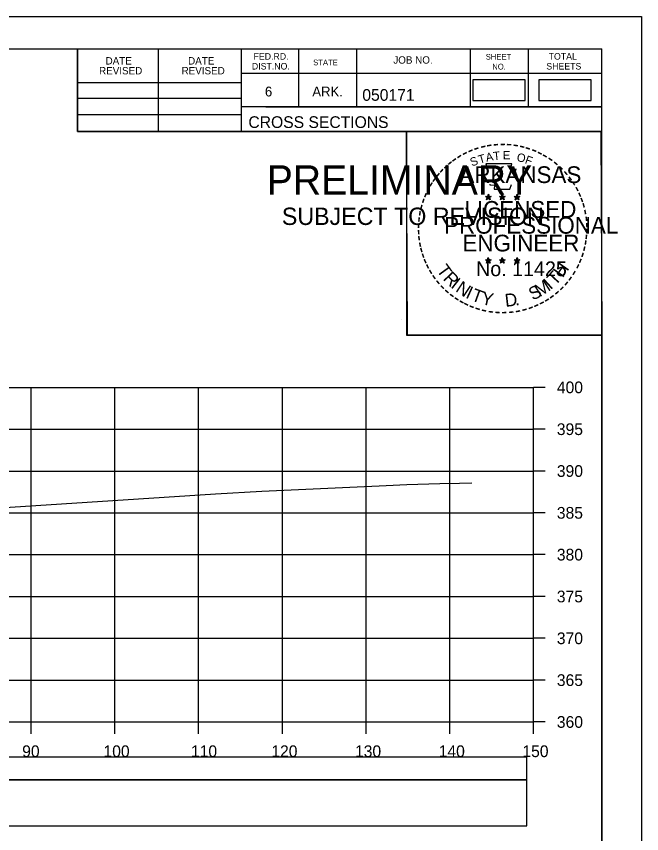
# Model space of a CAD drawing. Extents: x -37291014 to -37290680, y -936053 to -933067.
# Drawn here: x -37290754.9 to -37290680.2, y -934657.6 to -934559.9 of the extents above; entities that cross this region are included whole.
import ezdxf

# ---------------------------------------------------------------- set-up
doc = ezdxf.new("R2010")
doc.units = 0
for name, color, linetype in [('Default', 7, 'Continuous'), ('R_Axis', 7, 'Continuous'), ('R_Axis Annot', 7, 'Continuous'), ('R_Border', 7, 'Continuous'), ('R_Border PE', 7, 'Continuous'), ('R_Border Prem', 7, 'Continuous'), ('R_Exist Surface', 7, 'Continuous'), ('R_Grid', 7, 'Continuous'), ('R_No Plot', 7, 'Continuous')]:
    doc.layers.add(name, color=color, linetype=linetype)

msp = doc.modelspace()

# ---------------------------------------------------------------- linework, layer by layer
at = {"layer": 'Default'}
for points in [[(-37290700.348, -934570.006), (-37290694.098, -934570.006), (-37290694.098, -934567.531), (-37290700.348, -934567.531)], [(-37290692.457, -934570.014), (-37290686.207, -934570.014), (-37290686.207, -934567.538), (-37290692.457, -934567.538)], [(-37290992.311, -934651.202), (-37290693.892, -934651.202), (-37290693.892, -934648.496), (-37290992.311, -934648.496)], [(-37290992.311, -934656.724), (-37290693.892, -934656.724), (-37290693.892, -934651.202), (-37290992.311, -934651.202)]]:
    msp.add_lwpolyline(points, close=True, dxfattribs=at)
at = {"layer": 'R_Axis'}
for p, q in [((-37290693.102, -934644.296), (-37290693.102, -934604.296)), ((-37290691.702, -934604.296), (-37290693.102, -934604.296)), ((-37290691.702, -934609.296), (-37290693.102, -934609.296)), ((-37290691.702, -934614.296), (-37290693.102, -934614.296)), ((-37290691.702, -934619.296), (-37290693.102, -934619.296)), ((-37290691.702, -934624.296), (-37290693.102, -934624.296)), ((-37290691.702, -934629.296), (-37290693.102, -934629.296)), ((-37290691.702, -934634.296), (-37290693.102, -934634.296)), ((-37290691.702, -934639.296), (-37290693.102, -934639.296)), ((-37290993.102, -934644.296), (-37290693.102, -934644.296)), ((-37290753.102, -934645.696), (-37290753.102, -934644.296)), ((-37290743.102, -934645.696), (-37290743.102, -934644.296)), ((-37290733.102, -934645.696), (-37290733.102, -934644.296)), ((-37290723.102, -934645.696), (-37290723.102, -934644.296)), ((-37290713.102, -934645.696), (-37290713.102, -934644.296)), ((-37290703.102, -934645.696), (-37290703.102, -934644.296)), ((-37290693.102, -934645.696), (-37290693.102, -934644.296)), ((-37290691.702, -934644.296), (-37290693.102, -934644.296))]:
    msp.add_line(p, q, dxfattribs=at)
at = {"layer": 'R_Border'}
for p, q in [((-37291001.102, -934563.836), (-37290684.921, -934563.836)), ((-37290747.562, -934573.716), (-37290747.562, -934563.836)), ((-37290737.881, -934573.716), (-37290737.881, -934563.836)), ((-37290728.021, -934563.836), (-37290728.021, -934573.716)), ((-37290721.181, -934563.836), (-37290721.181, -934570.776)), ((-37290714.241, -934563.836), (-37290714.241, -934570.776)), ((-37290700.661, -934563.836), (-37290700.661, -934570.776)), ((-37290693.721, -934563.836), (-37290693.721, -934570.776)), ((-37290684.921, -934769.296), (-37290684.921, -934563.836)), ((-37290684.921, -934566.776), (-37290728.021, -934566.776)), ((-37290684.921, -934566.756), (-37290684.921, -934566.756)), ((-37290747.562, -934567.856), (-37290728.021, -934567.856)), ((-37290747.562, -934569.716), (-37290728.021, -934569.716)), ((-37290684.921, -934570.776), (-37290728.021, -934570.776)), ((-37290725.061, -934570.776), (-37290684.921, -934570.776)), ((-37290747.562, -934571.656), (-37290728.021, -934571.656)), ((-37290684.921, -934573.716), (-37290747.562, -934573.716))]:
    msp.add_line(p, q, dxfattribs=at)
at = {"layer": 'R_Border PE'}
for p, q in [((-37290698.837, -934581.46), (-37290698.488, -934581.571)), ((-37290698.837, -934581.46), (-37290698.584, -934581.505)), ((-37290698.837, -934581.46), (-37290698.6, -934581.582)), ((-37290698.704, -934581.868), (-37290698.488, -934581.571)), ((-37290698.704, -934581.868), (-37290698.578, -934581.624)), ((-37290698.704, -934581.868), (-37290698.49, -934581.651)), ((-37290698.488, -934581.206), (-37290698.529, -934581.458)), ((-37290698.275, -934581.868), (-37290698.49, -934581.654)), ((-37290698.488, -934581.571), (-37290698.488, -934581.206)), ((-37290698.488, -934581.206), (-37290698.439, -934581.456)), ((-37290698.141, -934581.46), (-37290698.488, -934581.571)), ((-37290698.275, -934581.868), (-37290698.488, -934581.571)), ((-37290698.141, -934581.46), (-37290698.427, -934581.509)), ((-37290698.275, -934581.868), (-37290698.412, -934581.577)), ((-37290698.141, -934581.46), (-37290698.345, -934581.562)), ((-37290697.167, -934581.46), (-37290696.818, -934581.571)), ((-37290697.167, -934581.46), (-37290696.914, -934581.505)), ((-37290697.167, -934581.46), (-37290696.93, -934581.582)), ((-37290697.034, -934581.868), (-37290696.818, -934581.571)), ((-37290697.034, -934581.868), (-37290696.908, -934581.624)), ((-37290697.034, -934581.868), (-37290696.82, -934581.651)), ((-37290696.818, -934581.206), (-37290696.859, -934581.458)), ((-37290696.605, -934581.868), (-37290696.82, -934581.654)), ((-37290696.818, -934581.571), (-37290696.818, -934581.206)), ((-37290696.818, -934581.206), (-37290696.769, -934581.456)), ((-37290696.471, -934581.46), (-37290696.818, -934581.571)), ((-37290696.605, -934581.868), (-37290696.818, -934581.571)), ((-37290696.471, -934581.46), (-37290696.757, -934581.509)), ((-37290696.605, -934581.868), (-37290696.742, -934581.577)), ((-37290696.471, -934581.46), (-37290696.675, -934581.562)), ((-37290695.403, -934581.472), (-37290695.054, -934581.583)), ((-37290695.403, -934581.472), (-37290695.15, -934581.517)), ((-37290695.403, -934581.472), (-37290695.166, -934581.594)), ((-37290695.27, -934581.88), (-37290695.054, -934581.583)), ((-37290695.27, -934581.88), (-37290695.144, -934581.636)), ((-37290695.27, -934581.88), (-37290695.056, -934581.663)), ((-37290695.054, -934581.218), (-37290695.095, -934581.47)), ((-37290694.841, -934581.88), (-37290695.056, -934581.666)), ((-37290695.054, -934581.583), (-37290695.054, -934581.218)), ((-37290695.054, -934581.218), (-37290695.005, -934581.468)), ((-37290694.707, -934581.472), (-37290695.054, -934581.583)), ((-37290694.841, -934581.88), (-37290695.054, -934581.583)), ((-37290694.707, -934581.472), (-37290694.993, -934581.521)), ((-37290694.841, -934581.88), (-37290694.978, -934581.589)), ((-37290694.707, -934581.472), (-37290694.911, -934581.574)), ((-37290698.492, -934588.779), (-37290698.533, -934589.031)), ((-37290698.492, -934589.144), (-37290698.492, -934588.779)), ((-37290698.492, -934588.779), (-37290698.443, -934589.029)), ((-37290696.823, -934588.779), (-37290696.864, -934589.031)), ((-37290696.823, -934589.144), (-37290696.823, -934588.779)), ((-37290696.823, -934588.779), (-37290696.774, -934589.029)), ((-37290695.056, -934588.789), (-37290695.097, -934589.041)), ((-37290695.056, -934589.154), (-37290695.056, -934588.789)), ((-37290695.056, -934588.789), (-37290695.007, -934589.039)), ((-37290698.841, -934589.033), (-37290698.492, -934589.144)), ((-37290698.841, -934589.033), (-37290698.588, -934589.078)), ((-37290698.841, -934589.033), (-37290698.604, -934589.155)), ((-37290698.708, -934589.441), (-37290698.492, -934589.144)), ((-37290698.708, -934589.441), (-37290698.582, -934589.197)), ((-37290698.708, -934589.441), (-37290698.494, -934589.224)), ((-37290698.279, -934589.441), (-37290698.494, -934589.227)), ((-37290698.145, -934589.033), (-37290698.492, -934589.144)), ((-37290698.279, -934589.441), (-37290698.492, -934589.144)), ((-37290698.145, -934589.033), (-37290698.431, -934589.082)), ((-37290698.279, -934589.441), (-37290698.416, -934589.15)), ((-37290698.145, -934589.033), (-37290698.349, -934589.135)), ((-37290697.172, -934589.033), (-37290696.823, -934589.144)), ((-37290697.172, -934589.033), (-37290696.919, -934589.078)), ((-37290697.172, -934589.033), (-37290696.935, -934589.155)), ((-37290697.039, -934589.441), (-37290696.823, -934589.144)), ((-37290697.039, -934589.441), (-37290696.913, -934589.197)), ((-37290697.039, -934589.441), (-37290696.825, -934589.224)), ((-37290696.61, -934589.441), (-37290696.825, -934589.227)), ((-37290696.476, -934589.033), (-37290696.823, -934589.144)), ((-37290696.61, -934589.441), (-37290696.823, -934589.144)), ((-37290696.476, -934589.033), (-37290696.762, -934589.082)), ((-37290696.61, -934589.441), (-37290696.747, -934589.15)), ((-37290696.476, -934589.033), (-37290696.68, -934589.135)), ((-37290695.405, -934589.043), (-37290695.056, -934589.154)), ((-37290695.405, -934589.043), (-37290695.152, -934589.088)), ((-37290695.405, -934589.043), (-37290695.168, -934589.165)), ((-37290695.272, -934589.451), (-37290695.056, -934589.154)), ((-37290695.272, -934589.451), (-37290695.146, -934589.207)), ((-37290695.272, -934589.451), (-37290695.058, -934589.234)), ((-37290694.843, -934589.451), (-37290695.058, -934589.237)), ((-37290694.709, -934589.043), (-37290695.056, -934589.154)), ((-37290694.843, -934589.451), (-37290695.056, -934589.154)), ((-37290694.709, -934589.043), (-37290694.995, -934589.092)), ((-37290694.843, -934589.451), (-37290694.98, -934589.16)), ((-37290694.709, -934589.043), (-37290694.913, -934589.145))]:
    msp.add_line(p, q, dxfattribs=at)
for points in [[(-37290698.796, -934577.582), (-37290698.527, -934578.409)], [(-37290695.285, -934578.504), (-37290695.143, -934578.22), (-37290695.828, -934578.244), (-37290695.68, -934577.582), (-37290698.796, -934577.582)], [(-37290698.304, -934580.005), (-37290698.304, -934580.092), (-37290697.741, -934580.111), (-37290697.795, -934580.584), (-37290695.925, -934580.584), (-37290695.724, -934580.048)], [(-37290698.488, -934581.206), (-37290698.275, -934581.868), (-37290698.837, -934581.46), (-37290698.141, -934581.46), (-37290698.704, -934581.868), (-37290698.488, -934581.206)], [(-37290696.818, -934581.206), (-37290696.605, -934581.868), (-37290697.167, -934581.46), (-37290696.471, -934581.46), (-37290697.034, -934581.868), (-37290696.818, -934581.206)], [(-37290695.054, -934581.218), (-37290694.841, -934581.88), (-37290695.403, -934581.472), (-37290694.707, -934581.472), (-37290695.27, -934581.88), (-37290695.054, -934581.218)], [(-37290698.492, -934588.779), (-37290698.279, -934589.441), (-37290698.841, -934589.033), (-37290698.145, -934589.033), (-37290698.708, -934589.441), (-37290698.492, -934588.779)], [(-37290696.823, -934588.779), (-37290696.61, -934589.441), (-37290697.172, -934589.033), (-37290696.476, -934589.033), (-37290697.039, -934589.441), (-37290696.823, -934588.779)], [(-37290695.056, -934588.789), (-37290694.843, -934589.451), (-37290695.405, -934589.043), (-37290694.709, -934589.043), (-37290695.272, -934589.451), (-37290695.056, -934588.789)]]:
    msp.add_lwpolyline(points, dxfattribs=at)
for centre, radius in [((-37290698.489, -934581.572), 0.172), ((-37290698.489, -934581.572), 0.145), ((-37290698.489, -934581.572), 0.116), ((-37290698.489, -934581.572), 0.0991), ((-37290698.489, -934581.572), 0.0747), ((-37290698.489, -934581.572), 0.0495), ((-37290698.489, -934581.572), 0.0296), ((-37290696.819, -934581.572), 0.172), ((-37290696.819, -934581.572), 0.145), ((-37290696.819, -934581.572), 0.116), ((-37290696.819, -934581.572), 0.0991), ((-37290696.819, -934581.572), 0.0747), ((-37290696.819, -934581.572), 0.0495), ((-37290696.819, -934581.572), 0.0296), ((-37290695.055, -934581.584), 0.172), ((-37290695.055, -934581.584), 0.145), ((-37290695.055, -934581.584), 0.116), ((-37290695.055, -934581.584), 0.0991), ((-37290695.055, -934581.584), 0.0747), ((-37290695.055, -934581.584), 0.0495), ((-37290695.055, -934581.584), 0.0296), ((-37290698.493, -934589.145), 0.172), ((-37290698.493, -934589.145), 0.145), ((-37290698.493, -934589.145), 0.116), ((-37290698.493, -934589.145), 0.0991), ((-37290698.493, -934589.145), 0.0747), ((-37290698.493, -934589.145), 0.0495), ((-37290698.493, -934589.145), 0.0296), ((-37290696.824, -934589.145), 0.172), ((-37290696.824, -934589.145), 0.145), ((-37290696.824, -934589.145), 0.116), ((-37290696.824, -934589.145), 0.0991), ((-37290696.824, -934589.145), 0.0747), ((-37290696.824, -934589.145), 0.0495), ((-37290696.824, -934589.145), 0.0296), ((-37290695.057, -934589.155), 0.172), ((-37290695.057, -934589.155), 0.145), ((-37290695.057, -934589.155), 0.116), ((-37290695.057, -934589.155), 0.0991), ((-37290695.057, -934589.155), 0.0747), ((-37290695.057, -934589.155), 0.0495), ((-37290695.057, -934589.155), 0.0296)]:
    msp.add_circle(centre, radius, dxfattribs=at)
at = {"layer": 'R_Exist Surface'}
msp.add_lwpolyline([(-37290758.733, -934618.833), (-37290731.105, -934617.014), (-37290725.566, -934616.725), (-37290711.521, -934616.061), (-37290710.713, -934616.019), (-37290708.218, -934615.904), (-37290704.288, -934615.792), (-37290701.924, -934615.73), (-37290700.46, -934615.691)], dxfattribs=at)
at = {"layer": 'R_Grid'}
for p, q in [((-37290993.102, -934604.296), (-37290693.102, -934604.296)), ((-37290753.102, -934644.296), (-37290753.102, -934604.296)), ((-37290743.102, -934644.296), (-37290743.102, -934604.296)), ((-37290733.102, -934644.296), (-37290733.102, -934604.296)), ((-37290723.102, -934644.296), (-37290723.102, -934604.296)), ((-37290713.102, -934644.296), (-37290713.102, -934604.296)), ((-37290703.102, -934644.296), (-37290703.102, -934604.296)), ((-37290693.102, -934644.296), (-37290693.102, -934604.296)), ((-37290993.102, -934609.296), (-37290693.102, -934609.296)), ((-37290993.102, -934614.296), (-37290693.102, -934614.296)), ((-37290993.102, -934619.296), (-37290693.102, -934619.296)), ((-37290993.102, -934624.296), (-37290693.102, -934624.296)), ((-37290993.102, -934629.296), (-37290693.102, -934629.296)), ((-37290993.102, -934634.296), (-37290693.102, -934634.296)), ((-37290993.102, -934639.296), (-37290693.102, -934639.296)), ((-37290993.102, -934644.296), (-37290693.102, -934644.296))]:
    msp.add_line(p, q, dxfattribs=at)
at = {"layer": 'R_No Plot'}
for p, q in [((-37291013.502, -934559.941), (-37290680.169, -934559.941)), ((-37290708.887, -934596.171), (-37290708.887, -934596.171))]:
    msp.add_line(p, q, dxfattribs=at)
for points in [[(-37291013.509, -934559.941), (-37290680.169, -934559.941), (-37290680.169, -934773.279), (-37291013.509, -934773.279)], [(-37290767.182, -934563.836), (-37290747.562, -934563.836), (-37290747.562, -934573.716), (-37290731.449, -934573.716), (-37290708.25, -934573.716), (-37290708.25, -934598.048), (-37290684.921, -934598.048), (-37290684.921, -934769.296), (-37291001.102, -934769.296), (-37291001.102, -934563.836)], [(-37290708.25, -934573.716), (-37290685.042, -934573.716), (-37290684.921, -934598.048), (-37290708.129, -934598.048)]]:
    msp.add_lwpolyline(points, close=True, dxfattribs=at)

# ---------------------------------------------------------------- texts
at = {"layer": 'R_Axis Annot'}
for s, p in [('400', (-37290690.302, -934604.996)), ('395', (-37290690.302, -934609.996)), ('390', (-37290690.302, -934614.996)), ('385', (-37290690.302, -934619.996)), ('380', (-37290690.302, -934624.996)), ('375', (-37290690.302, -934629.996)), ('370', (-37290690.302, -934634.996)), ('365', (-37290690.302, -934639.996)), ('360', (-37290690.302, -934644.996)), ('90', (-37290754.187, -934648.496)), ('100', (-37290744.474, -934648.496)), ('110', (-37290734.022, -934648.496)), ('120', (-37290724.419, -934648.496)), ('130', (-37290714.419, -934648.496)), ('140', (-37290704.419, -934648.496)), ('150', (-37290694.419, -934648.496))]:
    msp.add_text(s, height=1.4, dxfattribs=at).set_placement(p)
at = {"layer": 'R_Border'}
for s, height, p in [('FED.RD.', 0.7819, (-37290726.541, -934565.116)), ('SHEET', 0.684, (-37290698.801, -934565.116)), ('TOTAL', 0.7819, (-37290691.281, -934565.116)), ('DATE', 0.8792, (-37290744.224, -934565.699)), ('DATE', 0.8792, (-37290734.364, -934565.699)), ('DIST.NO.', 0.7819, (-37290726.741, -934566.296)), ('STATE', 0.684, (-37290719.421, -934565.796)), ('JOB NO.', 0.8792, (-37290709.841, -934565.596)), ('SHEETS', 0.7819, (-37290691.561, -934566.296)), ('REVISED', 0.8792, (-37290745.004, -934566.879)), ('REVISED', 0.8792, (-37290735.144, -934566.879)), ('NO.', 0.684, (-37290698.021, -934566.296)), ('6', 1.172, (-37290725.181, -934569.516)), ('ARK.', 1.1723, (-37290719.521, -934569.516)), ('050171', 1.4, (-37290713.546, -934570.036)), ('CROSS SECTIONS', 1.4, (-37290727.158, -934573.286))]:
    msp.add_text(s, height=height, dxfattribs=at).set_placement(p)
at = {"layer": 'R_Border PE'}
for s, height, rotation, p in [('-', 1.6, 10.21935, (-37290698.62, -934576.052)), ('-', 1.6, 5.89682, (-37290697.891, -934575.942)), ('-', 1.6, 0.18623, (-37290697.119, -934575.87)), ('-', 1.6, 357.74304, (-37290696.396, -934575.883)), ('-', 1.6, 352.16172, (-37290695.652, -934575.939)), ('-', 1.6, 28.79182, (-37290701.315, -934577.041)), ('-', 1.6, 24.30721, (-37290700.682, -934576.724)), ('-', 1.6, 19.17608, (-37290700.048, -934576.455)), ('-', 1.6, 13.63015, (-37290699.298, -934576.214)), ('A', 1, 11.21318, (-37290698.701, -934577.322)), ('T', 1, 6.02276, (-37290697.852, -934577.156)), ('E', 1, 0.83234, (-37290696.747, -934577.046)), ('-', 1.6, 347.20489, (-37290694.933, -934576.053)), ('-', 1.6, 342.3362, (-37290694.298, -934576.208)), ('-', 1.6, 337.85509, (-37290693.563, -934576.431)), ('-', 1.6, 334.12109, (-37290692.932, -934576.702)), ('-', 1.6, 38.95066, (-37290702.966, -934578.184)), ('-', 1.6, 36.23174, (-37290702.49, -934577.806)), ('-', 1.6, 34.06357, (-37290701.912, -934577.411)), ('S', 1, 21.59401, (-37290700.441, -934577.904)), ('T', 1, 16.4036, (-37290699.527, -934577.573)), ('O', 1, 350.4515, (-37290695.143, -934577.256)), ('F', 1, 340.07066, (-37290694.189, -934577.484)), ('-', 1.6, 329.64089, (-37290692.353, -934576.985)), ('-', 1.6, 325.86266, (-37290691.71, -934577.346)), ('-', 1.6, 48.42305, (-37290703.847, -934579.079)), ('-', 1.6, 42.96224, (-37290703.399, -934578.601)), ('-', 1.6, 320.52971, (-37290691.1, -934577.772)), ('-', 1.6, 315.57859, (-37290690.501, -934578.26)), ('-', 1.6, 50.61417, (-37290704.25, -934579.565)), ('-', 1.6, 309.87973, (-37290689.932, -934578.81)), ('-', 1.6, 306.65218, (-37290689.407, -934579.412)), ('-', 1.6, 58.07063, (-37290704.988, -934580.659)), ('-', 1.6, 54.23247, (-37290704.663, -934580.132)), ('-', 1.4, 303.67529, (-37290688.921, -934579.98)), ('-', 1.6, 67.77427, (-37290705.56, -934581.884)), ('-', 1.6, 62.87135, (-37290705.301, -934581.273)), ('-', 1.6, 299.66835, (-37290688.602, -934580.587)), ('-', 1.6, 294.66279, (-37290688.278, -934581.199)), ('-', 1.6, 72.39447, (-37290705.779, -934582.514)), ('-', 1.6, 290.57283, (-37290688.021, -934581.776)), ('-', 1.6, 75.46096, (-37290705.976, -934583.228)), ('-', 1.6, 285.12326, (-37290687.787, -934582.356)), ('-', 1.6, 280.54934, (-37290687.587, -934583.098)), ('-', 1.6, 85.18634, (-37290706.184, -934584.632)), ('-', 1.6, 81.20126, (-37290706.108, -934583.941)), ('-', 1.6, 276.59616, (-37290687.425, -934583.866)), ('-', 1.6, 89.06224, (-37290706.209, -934585.333)), ('-', 1.6, 274.33011, (-37290687.365, -934584.588)), ('-', 1.6, 94.19588, (-37290706.174, -934586.058)), ('-', 1.6, 263.5172, (-37290687.35, -934585.886)), ('-', 1.6, 269.94067, (-37290687.331, -934585.22)), ('-', 1.6, 98.94793, (-37290706.102, -934586.725)), ('-', 1.6, 101.71495, (-37290705.967, -934587.458)), ('-', 1.6, 260.99529, (-37290687.421, -934586.54)), ('-', 1.6, 105.45785, (-37290705.805, -934588.053)), ('-', 1.6, 255.7626, (-37290687.531, -934587.218)), ('-', 1.6, 109.08742, (-37290705.59, -934588.684)), ('-', 1.6, 114.06432, (-37290705.336, -934589.28)), ('-', 1.6, 247.88866, (-37290687.935, -934588.611)), ('-', 1.6, 252.86809, (-37290687.712, -934587.938)), ('-', 1.6, 115.72885, (-37290705.031, -934589.898)), ('T', 1.54, 306.04056, (-37290704.732, -934590.306)), ('H', 1.54, 54.60883, (-37290689.612, -934591.271)), ('-', 1.6, 244.61971, (-37290688.197, -934589.24)), ('-', 1.6, 120.44712, (-37290704.674, -934590.484)), ('-', 1.6, 125.89344, (-37290704.271, -934591.045)), ('R', 1.54, 314.00497, (-37290703.969, -934591.354)), ('T', 1.54, 46.64442, (-37290690.501, -934592.214)), ('-', 1.6, 239.07125, (-37290688.591, -934589.992)), ('-', 1.6, 130.71812, (-37290703.809, -934591.597)), ('I', 1.54, 321.96938, (-37290703.069, -934592.286)), ('N', 1.54, 326.50021, (-37290702.502, -934592.758)), ('M', 1.54, 32.65632, (-37290692.347, -934593.539)), ('I', 1.54, 42.11359, (-37290691.063, -934592.692)), ('-', 1.6, 231.25377, (-37290689.423, -934591.211)), ('-', 1.6, 233.84524, (-37290688.993, -934590.645)), ('-', 1.6, 134.22381, (-37290703.292, -934592.142)), ('-', 1.6, 138.93382, (-37290702.767, -934592.606)), ('I', 1.54, 335.36034, (-37290701.294, -934593.544)), ('T', 1.54, 339.89117, (-37290700.633, -934593.871)), ('Y', 1.54, 347.85558, (-37290699.416, -934594.317)), ('S', 1.54, 26.9312, (-37290693.186, -934593.945)), ('-', 1.6, 221.08509, (-37290690.424, -934592.284)), ('-', 1.6, 225.76533, (-37290689.902, -934591.775)), ('-', 1.6, 144.64634, (-37290702.211, -934593.012)), ('-', 1.6, 148.08978, (-37290701.65, -934593.383)), ('D', 1.54, 6.39691, (-37290696.431, -934594.675)), ('-', 1.6, 212.24909, (-37290691.507, -934593.143)), ('-', 1.6, 215.73633, (-37290690.973, -934592.756)), ('-', 1.6, 151.57039, (-37290701.071, -934593.708)), ('-', 1.6, 154.60019, (-37290700.549, -934593.955)), ('-', 1.6, 158.56121, (-37290699.925, -934594.209)), ('-', 1.6, 162.79826, (-37290699.238, -934594.422)), ('.', 1.54, 13.76417, (-37290695.239, -934594.548)), ('-', 1.6, 200.71842, (-37290693.308, -934594.081)), ('-', 1.6, 204.25161, (-37290692.689, -934593.808)), ('-', 1.6, 207.35684, (-37290692.065, -934593.489)), ('-', 1.6, 167.55551, (-37290698.523, -934594.586)), ('-', 1.6, 173.11546, (-37290697.751, -934594.696)), ('-', 1.6, 176.51827, (-37290697.003, -934594.749)), ('-', 1.6, 181.59176, (-37290696.259, -934594.73)), ('-', 1.6, 185.81666, (-37290695.45, -934594.654)), ('-', 1.6, 191.28576, (-37290694.714, -934594.522)), ('-', 1.6, 195.47429, (-37290693.985, -934594.323))]:
    msp.add_text(s, height=height, rotation=rotation, dxfattribs=at).set_placement(p)
for s, height, p in [('ARKANSAS', 2, (-37290701.943, -934579.87)), ('LICENSED', 2, (-37290701.345, -934584.019)), ('DWB', 0.01, (-37290698.5, -934581.577)), ('DWB', 0.01, (-37290696.831, -934581.577)), ('DWB', 0.01, (-37290695.066, -934581.588)), ('PROFESSIONAL', 2, (-37290703.769, -934585.923)), ('ENGINEER', 2, (-37290701.582, -934588.048)), ('No. 11425', 1.757, (-37290699.954, -934590.999)), ('DWB', 0.01, (-37290698.504, -934589.149)), ('DWB', 0.01, (-37290696.835, -934589.149)), ('DWB', 0.01, (-37290695.068, -934589.159))]:
    msp.add_text(s, height=height, dxfattribs=at).set_placement(p)
at = {"layer": 'R_Border Prem'}
for s, height, p in [('PRELIMINARY', 3.50001, (-37290724.97, -934581.252)), ('DWB', 0.01, (-37290724.224, -934579.403)), ('SUBJECT TO REVISION', 2.07511, (-37290723.161, -934584.881))]:
    msp.add_text(s, height=height, dxfattribs=at).set_placement(p)

doc.saveas('drawing.dxf')
